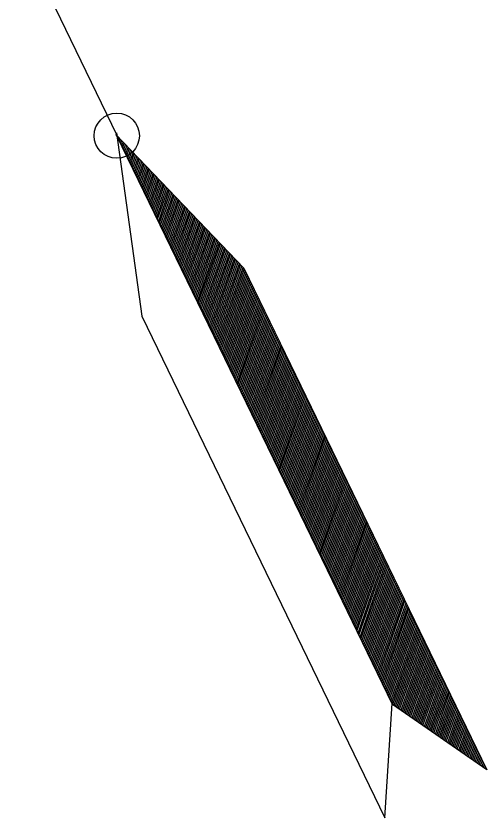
# Model space of a CAD drawing. Extents: x 2356431 to 2371438, y 6972864 to 6982525.
# Drawn here: x 2370669.87 to 2370699.02, y 6981781 to 6981830.67 of the extents above; entities that cross this region are included whole.
import ezdxf

# ---------------------------------------------------------------- set-up
doc = ezdxf.new("R2010")
doc.units = 0
doc.header["$LTSCALE"] = 5.6
doc.header["$PDMODE"] = 32
doc.header["$PDSIZE"] = 2.8
doc.layers.add('1', color=7, linetype='Continuous', lineweight=25)

msp = doc.modelspace()

# ---------------------------------------------------------------- linework, layer by layer
at = {"layer": '1'}
for p, q in [((2370669.868, 6981836.172), (2370693.2, 6981787.986)), ((2370676.18, 6981823.164), (2370676.182, 6981823.174)), ((2370676.241, 6981823.037), (2370676.26, 6981823.093)), ((2370676.303, 6981822.91), (2370676.338, 6981823.012)), ((2370676.365, 6981822.783), (2370676.415, 6981822.931)), ((2370676.425, 6981822.655), (2370676.493, 6981822.851)), ((2370676.487, 6981822.531), (2370676.571, 6981822.77)), ((2370676.549, 6981822.402), (2370676.649, 6981822.688)), ((2370676.609, 6981822.276), (2370676.726, 6981822.608)), ((2370676.672, 6981822.149), (2370676.803, 6981822.528)), ((2370676.732, 6981822.022), (2370676.88, 6981822.446)), ((2370676.794, 6981821.894), (2370676.957, 6981822.365)), ((2370676.855, 6981821.768), (2370677.035, 6981822.285)), ((2370676.916, 6981821.641), (2370677.112, 6981822.204)), ((2370676.978, 6981821.515), (2370677.191, 6981822.124)), ((2370677.041, 6981821.387), (2370677.267, 6981822.043)), ((2370677.102, 6981821.26), (2370677.345, 6981821.962)), ((2370677.163, 6981821.133), (2370677.423, 6981821.881)), ((2370677.224, 6981821.007), (2370677.5, 6981821.801)), ((2370677.285, 6981820.881), (2370677.577, 6981821.721)), ((2370677.348, 6981820.752), (2370677.655, 6981821.638)), ((2370677.408, 6981820.626), (2370677.731, 6981821.557)), ((2370677.47, 6981820.498), (2370677.808, 6981821.478)), ((2370677.53, 6981820.372), (2370677.888, 6981821.396)), ((2370677.592, 6981820.245), (2370677.965, 6981821.316)), ((2370677.653, 6981820.118), (2370678.042, 6981821.235)), ((2370677.715, 6981819.992), (2370678.119, 6981821.154)), ((2370677.777, 6981819.865), (2370678.197, 6981821.073)), ((2370677.838, 6981819.738), (2370678.274, 6981820.992)), ((2370677.899, 6981819.611), (2370678.351, 6981820.912)), ((2370677.961, 6981819.484), (2370678.428, 6981820.832)), ((2370678.022, 6981819.356), (2370678.507, 6981820.75)), ((2370678.083, 6981819.231), (2370678.583, 6981820.669)), ((2370678.144, 6981819.104), (2370678.661, 6981820.59)), ((2370678.207, 6981818.976), (2370678.738, 6981820.508)), ((2370678.268, 6981818.849), (2370678.815, 6981820.428)), ((2370678.327, 6981818.722), (2370678.893, 6981820.347)), ((2370678.391, 6981818.595), (2370678.971, 6981820.266)), ((2370678.451, 6981818.467), (2370679.048, 6981820.185)), ((2370678.513, 6981818.341), (2370679.125, 6981820.104)), ((2370678.575, 6981818.216), (2370679.203, 6981820.024)), ((2370678.635, 6981818.088), (2370679.282, 6981819.944)), ((2370678.698, 6981817.96), (2370679.358, 6981819.861)), ((2370678.759, 6981817.833), (2370679.436, 6981819.782)), ((2370678.82, 6981817.706), (2370679.512, 6981819.701)), ((2370678.883, 6981817.58), (2370679.589, 6981819.62)), ((2370678.943, 6981817.454), (2370679.667, 6981819.54)), ((2370679.004, 6981817.326), (2370679.746, 6981819.458)), ((2370679.066, 6981817.2), (2370679.823, 6981819.378)), ((2370679.126, 6981817.073), (2370679.901, 6981819.297)), ((2370679.188, 6981816.945), (2370679.977, 6981819.215)), ((2370679.25, 6981816.819), (2370680.055, 6981819.136)), ((2370679.31, 6981816.691), (2370680.133, 6981819.055)), ((2370679.374, 6981816.566), (2370680.21, 6981818.973)), ((2370679.434, 6981816.438), (2370680.287, 6981818.893)), ((2370679.495, 6981816.31), (2370680.364, 6981818.811)), ((2370679.557, 6981816.184), (2370680.441, 6981818.731)), ((2370679.618, 6981816.057), (2370680.52, 6981818.651)), ((2370679.679, 6981815.93), (2370680.598, 6981818.57)), ((2370679.742, 6981815.804), (2370680.674, 6981818.489)), ((2370679.803, 6981815.677), (2370680.752, 6981818.408)), ((2370679.865, 6981815.55), (2370680.829, 6981818.328)), ((2370679.926, 6981815.423), (2370680.907, 6981818.246)), ((2370679.987, 6981815.296), (2370680.984, 6981818.167)), ((2370680.049, 6981815.168), (2370681.063, 6981818.085)), ((2370680.11, 6981815.042), (2370681.139, 6981818.005)), ((2370680.171, 6981814.915), (2370681.217, 6981817.923)), ((2370680.233, 6981814.788), (2370681.294, 6981817.842)), ((2370680.294, 6981814.661), (2370681.371, 6981817.762)), ((2370680.356, 6981814.534), (2370681.449, 6981817.681)), ((2370680.417, 6981814.407), (2370681.527, 6981817.601)), ((2370680.478, 6981814.28), (2370681.603, 6981817.52)), ((2370680.54, 6981814.152), (2370681.681, 6981817.439)), ((2370680.601, 6981814.026), (2370681.758, 6981817.359)), ((2370680.663, 6981813.898), (2370681.836, 6981817.276)), ((2370680.723, 6981813.774), (2370681.913, 6981817.198)), ((2370680.784, 6981813.646), (2370681.99, 6981817.116)), ((2370680.847, 6981813.519), (2370682.068, 6981817.035)), ((2370680.907, 6981813.392), (2370682.146, 6981816.954)), ((2370680.968, 6981813.265), (2370682.223, 6981816.874)), ((2370681.031, 6981813.137), (2370682.301, 6981816.793)), ((2370681.092, 6981813.01), (2370682.379, 6981816.712)), ((2370681.153, 6981812.883), (2370682.456, 6981816.632)), ((2370681.214, 6981812.757), (2370682.534, 6981816.551)), ((2370681.277, 6981812.63), (2370682.611, 6981816.47)), ((2370681.336, 6981812.504), (2370682.688, 6981816.388)), ((2370681.4, 6981812.377), (2370682.765, 6981816.309)), ((2370681.46, 6981812.25), (2370682.843, 6981816.227)), ((2370681.523, 6981812.122), (2370682.92, 6981816.146)), ((2370681.584, 6981811.997), (2370682.997, 6981816.066)), ((2370681.644, 6981811.868), (2370683.075, 6981815.985)), ((2370681.706, 6981811.743), (2370683.154, 6981815.904)), ((2370681.768, 6981811.616), (2370683.23, 6981815.824)), ((2370681.83, 6981811.488), (2370683.307, 6981815.743)), ((2370681.891, 6981811.362), (2370683.385, 6981815.664)), ((2370681.952, 6981811.235), (2370683.463, 6981815.581)), ((2370682.013, 6981811.108), (2370683.54, 6981815.5)), ((2370682.075, 6981810.981), (2370683.616, 6981815.42)), ((2370682.136, 6981810.854), (2370683.694, 6981815.339)), ((2370682.198, 6981810.726), (2370683.771, 6981815.259)), ((2370682.26, 6981810.599), (2370683.85, 6981815.179)), ((2370682.321, 6981810.472), (2370683.928, 6981815.097)), ((2370682.381, 6981810.347), (2370683.999, 6981814.999)), ((2370682.443, 6981810.219), (2370684.06, 6981814.873)), ((2370682.503, 6981810.093), (2370684.121, 6981814.747)), ((2370682.566, 6981809.966), (2370684.183, 6981814.619)), ((2370682.627, 6981809.838), (2370684.245, 6981814.492)), ((2370682.689, 6981809.712), (2370684.305, 6981814.366)), ((2370682.75, 6981809.585), (2370684.367, 6981814.238)), ((2370682.811, 6981809.458), (2370684.428, 6981814.113)), ((2370682.873, 6981809.331), (2370684.49, 6981813.986)), ((2370682.934, 6981809.204), (2370684.552, 6981813.859)), ((2370682.995, 6981809.077), (2370684.613, 6981813.732)), ((2370683.057, 6981808.95), (2370684.675, 6981813.605)), ((2370683.119, 6981808.822), (2370684.735, 6981813.477)), ((2370683.18, 6981808.697), (2370684.797, 6981813.35)), ((2370683.241, 6981808.569), (2370684.858, 6981813.226)), ((2370683.302, 6981808.443), (2370684.921, 6981813.098)), ((2370683.364, 6981808.316), (2370684.983, 6981812.972)), ((2370683.425, 6981808.188), (2370685.043, 6981812.844)), ((2370683.486, 6981808.061), (2370685.106, 6981812.717)), ((2370683.549, 6981807.935), (2370685.166, 6981812.591)), ((2370683.609, 6981807.807), (2370685.227, 6981812.463)), ((2370683.671, 6981807.68), (2370685.289, 6981812.338)), ((2370683.732, 6981807.554), (2370685.351, 6981812.209)), ((2370683.793, 6981807.427), (2370685.412, 6981812.082)), ((2370683.856, 6981807.3), (2370685.474, 6981811.956)), ((2370683.916, 6981807.172), (2370685.535, 6981811.828)), ((2370683.978, 6981807.047), (2370685.595, 6981811.702)), ((2370684.039, 6981806.919), (2370685.658, 6981811.575)), ((2370684.1, 6981806.792), (2370685.718, 6981811.448)), ((2370684.161, 6981806.666), (2370685.781, 6981811.322)), ((2370684.224, 6981806.539), (2370685.842, 6981811.194)), ((2370684.285, 6981806.412), (2370685.902, 6981811.067)), ((2370684.346, 6981806.285), (2370685.966, 6981810.94)), ((2370684.407, 6981806.157), (2370686.025, 6981810.813)), ((2370684.47, 6981806.03), (2370686.086, 6981810.687)), ((2370684.531, 6981805.904), (2370686.149, 6981810.56)), ((2370684.592, 6981805.777), (2370686.211, 6981810.434)), ((2370684.654, 6981805.651), (2370686.273, 6981810.307)), ((2370684.715, 6981805.522), (2370686.333, 6981810.179)), ((2370684.775, 6981805.397), (2370686.395, 6981810.053)), ((2370684.838, 6981805.269), (2370686.454, 6981809.926)), ((2370684.898, 6981805.143), (2370686.517, 6981809.799)), ((2370684.96, 6981805.017), (2370686.58, 6981809.673)), ((2370685.022, 6981804.889), (2370686.639, 6981809.546)), ((2370685.082, 6981804.762), (2370686.703, 6981809.419)), ((2370685.145, 6981804.635), (2370686.763, 6981809.292)), ((2370685.206, 6981804.508), (2370686.825, 6981809.166)), ((2370685.267, 6981804.38), (2370686.886, 6981809.039)), ((2370685.328, 6981804.255), (2370686.947, 6981808.911)), ((2370685.39, 6981804.127), (2370687.009, 6981808.786)), ((2370685.452, 6981804.001), (2370687.07, 6981808.657)), ((2370685.514, 6981803.874), (2370687.132, 6981808.531)), ((2370685.574, 6981803.748), (2370687.193, 6981808.404)), ((2370685.636, 6981803.62), (2370687.254, 6981808.277)), ((2370685.697, 6981803.492), (2370687.316, 6981808.15)), ((2370685.758, 6981803.367), (2370687.376, 6981808.024)), ((2370685.82, 6981803.24), (2370687.439, 6981807.897)), ((2370685.881, 6981803.113), (2370687.501, 6981807.769)), ((2370685.942, 6981802.986), (2370687.562, 6981807.643)), ((2370686.004, 6981802.859), (2370687.622, 6981807.515)), ((2370686.066, 6981802.731), (2370687.686, 6981807.389)), ((2370686.127, 6981802.604), (2370687.746, 6981807.262)), ((2370686.188, 6981802.478), (2370687.807, 6981807.136)), ((2370686.249, 6981802.351), (2370687.869, 6981807.008)), ((2370686.311, 6981802.224), (2370687.931, 6981806.881)), ((2370686.372, 6981802.097), (2370687.992, 6981806.756)), ((2370686.434, 6981801.97), (2370688.052, 6981806.628)), ((2370686.495, 6981801.844), (2370688.114, 6981806.501)), ((2370686.556, 6981801.717), (2370688.175, 6981806.374)), ((2370686.618, 6981801.589), (2370688.238, 6981806.248)), ((2370686.679, 6981801.462), (2370688.298, 6981806.121)), ((2370686.74, 6981801.336), (2370688.361, 6981805.994)), ((2370686.801, 6981801.208), (2370688.422, 6981805.868)), ((2370686.864, 6981801.081), (2370688.483, 6981805.74)), ((2370686.925, 6981800.954), (2370688.545, 6981805.613)), ((2370686.986, 6981800.827), (2370688.606, 6981805.487)), ((2370687.048, 6981800.7), (2370688.668, 6981805.359)), ((2370687.109, 6981800.574), (2370688.729, 6981805.233)), ((2370687.171, 6981800.446), (2370688.79, 6981805.106)), ((2370687.232, 6981800.32), (2370688.852, 6981804.979)), ((2370687.293, 6981800.193), (2370688.913, 6981804.852)), ((2370687.356, 6981800.067), (2370688.975, 6981804.725)), ((2370687.416, 6981799.939), (2370689.036, 6981804.598)), ((2370687.478, 6981799.814), (2370689.097, 6981804.472)), ((2370687.539, 6981799.687), (2370689.158, 6981804.345)), ((2370687.6, 6981799.559), (2370689.22, 6981804.218)), ((2370687.663, 6981799.432), (2370689.281, 6981804.091)), ((2370687.724, 6981799.305), (2370689.342, 6981803.965)), ((2370687.784, 6981799.178), (2370689.404, 6981803.837)), ((2370687.847, 6981799.051), (2370689.466, 6981803.71)), ((2370687.908, 6981798.924), (2370689.527, 6981803.583)), ((2370687.969, 6981798.796), (2370689.588, 6981803.456)), ((2370688.03, 6981798.671), (2370689.649, 6981803.331)), ((2370688.091, 6981798.543), (2370689.712, 6981803.203)), ((2370688.153, 6981798.418), (2370689.772, 6981803.076)), ((2370688.215, 6981798.29), (2370689.834, 6981802.95)), ((2370688.275, 6981798.162), (2370689.895, 6981802.822)), ((2370688.337, 6981798.036), (2370689.957, 6981802.697)), ((2370688.399, 6981797.909), (2370690.018, 6981802.569)), ((2370688.46, 6981797.782), (2370690.08, 6981802.443)), ((2370688.522, 6981797.655), (2370690.141, 6981802.315)), ((2370688.583, 6981797.529), (2370690.203, 6981802.189)), ((2370688.645, 6981797.401), (2370690.264, 6981802.061)), ((2370688.706, 6981797.274), (2370690.325, 6981801.934)), ((2370688.768, 6981797.147), (2370690.388, 6981801.808)), ((2370688.829, 6981797.021), (2370690.448, 6981801.682)), ((2370688.889, 6981796.893), (2370690.51, 6981801.554)), ((2370688.95, 6981796.768), (2370690.572, 6981801.427)), ((2370689.013, 6981796.64), (2370690.632, 6981801.299)), ((2370689.074, 6981796.513), (2370690.693, 6981801.174)), ((2370689.135, 6981796.386), (2370690.755, 6981801.045)), ((2370689.197, 6981796.258), (2370690.816, 6981800.92)), ((2370689.258, 6981796.132), (2370690.877, 6981800.793)), ((2370689.32, 6981796.005), (2370690.939, 6981800.666)), ((2370689.38, 6981795.879), (2370691.003, 6981800.539)), ((2370689.442, 6981795.751), (2370691.064, 6981800.412)), ((2370689.504, 6981795.624), (2370691.124, 6981800.288)), ((2370689.565, 6981795.496), (2370691.186, 6981800.159)), ((2370689.627, 6981795.37), (2370691.248, 6981800.033)), ((2370689.687, 6981795.244), (2370691.308, 6981799.905)), ((2370689.748, 6981795.118), (2370691.371, 6981799.778)), ((2370689.81, 6981794.99), (2370691.431, 6981799.651)), ((2370689.872, 6981794.862), (2370691.493, 6981799.525)), ((2370689.933, 6981794.736), (2370691.555, 6981799.398)), ((2370689.995, 6981794.608), (2370691.615, 6981799.271)), ((2370690.056, 6981794.482), (2370691.676, 6981799.145)), ((2370690.118, 6981794.356), (2370691.739, 6981799.017)), ((2370690.18, 6981794.23), (2370691.8, 6981798.89)), ((2370690.24, 6981794.101), (2370691.86, 6981798.764)), ((2370690.303, 6981793.974), (2370691.923, 6981798.636)), ((2370690.364, 6981793.847), (2370691.985, 6981798.509)), ((2370690.425, 6981793.721), (2370692.045, 6981798.383)), ((2370690.487, 6981793.593), (2370692.107, 6981798.256)), ((2370690.548, 6981793.467), (2370692.167, 6981798.129)), ((2370690.609, 6981793.341), (2370692.23, 6981798.003)), ((2370690.67, 6981793.213), (2370692.291, 6981797.875)), ((2370690.732, 6981793.087), (2370692.353, 6981797.749)), ((2370690.794, 6981792.959), (2370692.414, 6981797.622)), ((2370690.855, 6981792.832), (2370692.475, 6981797.495)), ((2370690.918, 6981792.706), (2370692.537, 6981797.368)), ((2370690.976, 6981792.579), (2370692.598, 6981797.241)), ((2370691.04, 6981792.452), (2370692.659, 6981797.114)), ((2370691.1, 6981792.325), (2370692.722, 6981796.987)), ((2370691.163, 6981792.198), (2370692.783, 6981796.86)), ((2370691.224, 6981792.071), (2370692.844, 6981796.734)), ((2370691.284, 6981791.944), (2370692.905, 6981796.606)), ((2370691.346, 6981791.816), (2370692.968, 6981796.48)), ((2370691.406, 6981791.691), (2370693.028, 6981796.353)), ((2370691.469, 6981791.564), (2370693.09, 6981796.226)), ((2370691.529, 6981791.437), (2370693.152, 6981796.099)), ((2370691.592, 6981791.309), (2370693.212, 6981795.974)), ((2370691.654, 6981791.183), (2370693.275, 6981795.845)), ((2370691.715, 6981791.055), (2370693.335, 6981795.719)), ((2370691.775, 6981790.93), (2370693.396, 6981795.593)), ((2370691.837, 6981790.802), (2370693.458, 6981795.465)), ((2370691.899, 6981790.674), (2370693.519, 6981795.338)), ((2370691.961, 6981790.548), (2370693.581, 6981795.211)), ((2370692.021, 6981790.421), (2370693.643, 6981795.085)), ((2370692.082, 6981790.294), (2370693.703, 6981794.957)), ((2370692.145, 6981790.167), (2370693.765, 6981794.83)), ((2370692.205, 6981790.04), (2370693.826, 6981794.704)), ((2370692.267, 6981789.914), (2370693.888, 6981794.576)), ((2370692.329, 6981789.788), (2370693.948, 6981794.451)), ((2370692.389, 6981789.659), (2370694.012, 6981794.324)), ((2370692.452, 6981789.533), (2370694.073, 6981794.197)), ((2370692.513, 6981789.405), (2370694.135, 6981794.07)), ((2370692.573, 6981789.279), (2370694.194, 6981793.943)), ((2370692.636, 6981789.153), (2370694.257, 6981793.816)), ((2370692.696, 6981789.024), (2370694.318, 6981793.688)), ((2370692.759, 6981788.898), (2370694.379, 6981793.563)), ((2370692.82, 6981788.772), (2370694.442, 6981793.436)), ((2370692.881, 6981788.644), (2370694.503, 6981793.308)), ((2370692.943, 6981788.517), (2370694.564, 6981793.183)), ((2370693.004, 6981788.391), (2370694.625, 6981793.055)), ((2370693.064, 6981788.262), (2370694.687, 6981792.928)), ((2370693.126, 6981788.138), (2370694.747, 6981792.803)), ((2370693.192, 6981788.021), (2370694.809, 6981792.675)), ((2370693.277, 6981787.961), (2370694.871, 6981792.547)), ((2370693.361, 6981787.902), (2370694.933, 6981792.42)), ((2370693.447, 6981787.844), (2370694.994, 6981792.294)), ((2370693.531, 6981787.784), (2370695.055, 6981792.166)), ((2370693.616, 6981787.725), (2370695.117, 6981792.04)), ((2370693.702, 6981787.666), (2370695.178, 6981791.913)), ((2370693.786, 6981787.607), (2370695.238, 6981791.787)), ((2370693.871, 6981787.549), (2370695.301, 6981791.661)), ((2370693.956, 6981787.49), (2370695.362, 6981791.533)), ((2370694.041, 6981787.43), (2370695.423, 6981791.406)), ((2370694.126, 6981787.372), (2370695.485, 6981791.278)), ((2370694.212, 6981787.313), (2370695.546, 6981791.152)), ((2370694.297, 6981787.253), (2370695.608, 6981791.026)), ((2370694.383, 6981787.193), (2370695.669, 6981790.899)), ((2370694.466, 6981787.134), (2370695.73, 6981790.771)), ((2370694.551, 6981787.077), (2370695.793, 6981790.645)), ((2370694.637, 6981787.017), (2370695.854, 6981790.517)), ((2370694.72, 6981786.959), (2370695.914, 6981790.39)), ((2370694.807, 6981786.899), (2370695.977, 6981790.264)), ((2370694.892, 6981786.84), (2370696.037, 6981790.139)), ((2370694.976, 6981786.782), (2370696.099, 6981790.011)), ((2370695.061, 6981786.722), (2370696.161, 6981789.884)), ((2370695.146, 6981786.663), (2370696.222, 6981789.756)), ((2370695.231, 6981786.605), (2370696.285, 6981789.63)), ((2370695.318, 6981786.545), (2370696.345, 6981789.504)), ((2370695.402, 6981786.486), (2370696.406, 6981789.376)), ((2370695.487, 6981786.427), (2370696.468, 6981789.25)), ((2370695.571, 6981786.368), (2370696.529, 6981789.123)), ((2370695.656, 6981786.31), (2370696.59, 6981788.996)), ((2370695.742, 6981786.25), (2370696.652, 6981788.869)), ((2370695.827, 6981786.191), (2370696.713, 6981788.741)), ((2370695.913, 6981786.133), (2370696.774, 6981788.615)), ((2370695.996, 6981786.073), (2370696.836, 6981788.49)), ((2370696.082, 6981786.014), (2370696.897, 6981788.362)), ((2370696.166, 6981785.955), (2370696.959, 6981788.234)), ((2370696.252, 6981785.897), (2370697.021, 6981788.108)), ((2370696.338, 6981785.837), (2370697.082, 6981787.983)), ((2370696.422, 6981785.779), (2370697.144, 6981787.854)), ((2370696.506, 6981785.719), (2370697.204, 6981787.726)), ((2370696.591, 6981785.66), (2370697.266, 6981787.601)), ((2370696.676, 6981785.601), (2370697.327, 6981787.474)), ((2370696.761, 6981785.543), (2370697.388, 6981787.347)), ((2370696.847, 6981785.483), (2370697.452, 6981787.219)), ((2370696.932, 6981785.424), (2370697.512, 6981787.093)), ((2370697.017, 6981785.365), (2370697.574, 6981786.967)), ((2370697.101, 6981785.306), (2370697.635, 6981786.839)), ((2370697.186, 6981785.249), (2370697.697, 6981786.714)), ((2370697.272, 6981785.187), (2370697.757, 6981786.585)), ((2370697.358, 6981785.129), (2370697.82, 6981786.459)), ((2370697.442, 6981785.07), (2370697.88, 6981786.331)), ((2370697.527, 6981785.011), (2370697.942, 6981786.205)), ((2370697.611, 6981784.953), (2370698.004, 6981786.078)), ((2370697.698, 6981784.893), (2370698.065, 6981785.951)), ((2370697.782, 6981784.834), (2370698.126, 6981785.824)), ((2370697.868, 6981784.775), (2370698.188, 6981785.698)), ((2370697.952, 6981784.717), (2370698.249, 6981785.57)), ((2370698.038, 6981784.657), (2370698.311, 6981785.444)), ((2370698.122, 6981784.598), (2370698.372, 6981785.318)), ((2370698.207, 6981784.54), (2370698.432, 6981785.19)), ((2370698.293, 6981784.481), (2370698.494, 6981785.064)), ((2370698.379, 6981784.421), (2370698.557, 6981784.936)), ((2370698.463, 6981784.362), (2370698.618, 6981784.809)), ((2370698.547, 6981784.304), (2370698.68, 6981784.684)), ((2370698.632, 6981784.245), (2370698.74, 6981784.556)), ((2370698.716, 6981784.186), (2370698.804, 6981784.429)), ((2370698.804, 6981784.127), (2370698.864, 6981784.303)), ((2370698.888, 6981784.067), (2370698.924, 6981784.175)), ((2370698.972, 6981784.008), (2370698.986, 6981784.049))]:
    msp.add_line(p, q, dxfattribs=at)
for points in [[(2370676.085, 6981823.438), (2370677.658, 6981812.07), (2370692.702, 6981781), (2370693.144, 6981788.099), (2370676.11, 6981823.251)], [(2370676.036, 6981823.328), (2370683.978, 6981815.045), (2370699.022, 6981783.974), (2370693.18, 6981788.028), (2370676.167, 6981823.191)]]:
    msp.add_lwpolyline(points, close=True, dxfattribs=at)
msp.add_point((2370676.106, 6981823.254), dxfattribs=at)

doc.saveas('drawing.dxf')
